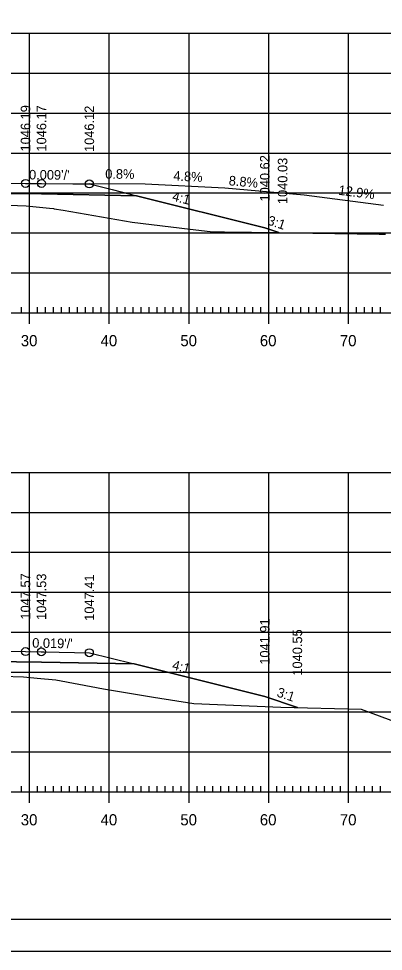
# Model space of a CAD drawing. Extents: x 1322838 to 1324533, y 339903 to 351025.
# Drawn here: x 1323732.4 to 1323778.1, y 345538.8 to 345655.6 of the extents above; entities that cross this region are included whole.
import ezdxf

# ---------------------------------------------------------------- set-up
doc = ezdxf.new("R2010")
doc.units = 0
for name, color, linetype in [('R_Alt Surface', 7, 'Continuous'), ('R_Axis', 7, 'Continuous'), ('R_Axis Annot', 7, 'Continuous'), ('R_Border', 7, 'Continuous'), ('R_Drive', 7, 'Continuous'), ('R_Exist Surface', 7, 'Continuous'), ('R_Fin Surface', 7, 'Continuous'), ('R_Fin Surface Annot', 7, 'Continuous'), ('R_Grid', 7, 'Continuous'), ('R_No Plot', 7, 'Continuous')]:
    doc.layers.add(name, color=color, linetype=linetype)

msp = doc.modelspace()

# ---------------------------------------------------------------- linework, layer by layer
at = {"layer": 'R_Alt Surface'}
for points in [[(1323658.22, 345632.98), (1323672.22, 345633.26), (1323703.72, 345633.68), (1323735.22, 345633.62), (1323747.14, 345633.39)], [(1323658.22, 345574.68), (1323672.22, 345574.96), (1323703.72, 345575.38), (1323735.22, 345574.98), (1323746.85, 345574.75)]]:
    msp.add_lwpolyline(points, dxfattribs=at)
at = {"layer": 'R_Axis'}
for p, q in [((1323733.72, 345617.34), (1323733.72, 345620.14)), ((1323743.72, 345617.34), (1323743.72, 345620.14)), ((1323753.72, 345617.34), (1323753.72, 345620.14)), ((1323763.72, 345617.34), (1323763.72, 345620.14)), ((1323773.72, 345617.34), (1323773.72, 345620.14)), ((1323563.72, 345618.74), (1323843.72, 345618.74)), ((1323732.72, 345618.74), (1323732.72, 345619.44)), ((1323734.72, 345618.74), (1323734.72, 345619.44)), ((1323735.72, 345618.74), (1323735.72, 345619.44)), ((1323736.72, 345618.74), (1323736.72, 345619.44)), ((1323737.72, 345618.74), (1323737.72, 345619.44)), ((1323738.72, 345618.74), (1323738.72, 345619.44)), ((1323739.72, 345618.74), (1323739.72, 345619.44)), ((1323740.72, 345618.74), (1323740.72, 345619.44)), ((1323741.72, 345618.74), (1323741.72, 345619.44)), ((1323742.72, 345618.74), (1323742.72, 345619.44)), ((1323744.72, 345618.74), (1323744.72, 345619.44)), ((1323745.72, 345618.74), (1323745.72, 345619.44)), ((1323746.72, 345618.74), (1323746.72, 345619.44)), ((1323747.72, 345618.74), (1323747.72, 345619.44)), ((1323748.72, 345618.74), (1323748.72, 345619.44)), ((1323749.72, 345618.74), (1323749.72, 345619.44)), ((1323750.72, 345618.74), (1323750.72, 345619.44)), ((1323751.72, 345618.74), (1323751.72, 345619.44)), ((1323752.72, 345618.74), (1323752.72, 345619.44)), ((1323754.72, 345618.74), (1323754.72, 345619.44)), ((1323755.72, 345618.74), (1323755.72, 345619.44)), ((1323756.72, 345618.74), (1323756.72, 345619.44)), ((1323757.72, 345618.74), (1323757.72, 345619.44)), ((1323758.72, 345618.74), (1323758.72, 345619.44)), ((1323759.72, 345618.74), (1323759.72, 345619.44)), ((1323760.72, 345618.74), (1323760.72, 345619.44)), ((1323761.72, 345618.74), (1323761.72, 345619.44)), ((1323762.72, 345618.74), (1323762.72, 345619.44)), ((1323764.72, 345618.74), (1323764.72, 345619.44)), ((1323765.72, 345618.74), (1323765.72, 345619.44)), ((1323766.72, 345618.74), (1323766.72, 345619.44)), ((1323767.72, 345618.74), (1323767.72, 345619.44)), ((1323768.72, 345618.74), (1323768.72, 345619.44)), ((1323769.72, 345618.74), (1323769.72, 345619.44)), ((1323770.72, 345618.74), (1323770.72, 345619.44)), ((1323771.72, 345618.74), (1323771.72, 345619.44)), ((1323772.72, 345618.74), (1323772.72, 345619.44)), ((1323774.72, 345618.74), (1323774.72, 345619.44)), ((1323775.72, 345618.74), (1323775.72, 345619.44)), ((1323776.72, 345618.74), (1323776.72, 345619.44)), ((1323777.72, 345618.74), (1323777.72, 345619.44)), ((1323732.72, 345558.74), (1323732.72, 345559.44)), ((1323733.72, 345557.34), (1323733.72, 345560.14)), ((1323734.72, 345558.74), (1323734.72, 345559.44)), ((1323735.72, 345558.74), (1323735.72, 345559.44)), ((1323736.72, 345558.74), (1323736.72, 345559.44)), ((1323737.72, 345558.74), (1323737.72, 345559.44)), ((1323738.72, 345558.74), (1323738.72, 345559.44)), ((1323739.72, 345558.74), (1323739.72, 345559.44)), ((1323740.72, 345558.74), (1323740.72, 345559.44)), ((1323741.72, 345558.74), (1323741.72, 345559.44)), ((1323742.72, 345558.74), (1323742.72, 345559.44)), ((1323743.72, 345557.34), (1323743.72, 345560.14)), ((1323744.72, 345558.74), (1323744.72, 345559.44)), ((1323745.72, 345558.74), (1323745.72, 345559.44)), ((1323746.72, 345558.74), (1323746.72, 345559.44)), ((1323747.72, 345558.74), (1323747.72, 345559.44)), ((1323748.72, 345558.74), (1323748.72, 345559.44)), ((1323749.72, 345558.74), (1323749.72, 345559.44)), ((1323750.72, 345558.74), (1323750.72, 345559.44)), ((1323751.72, 345558.74), (1323751.72, 345559.44)), ((1323752.72, 345558.74), (1323752.72, 345559.44)), ((1323753.72, 345557.34), (1323753.72, 345560.14)), ((1323754.72, 345558.74), (1323754.72, 345559.44)), ((1323755.72, 345558.74), (1323755.72, 345559.44)), ((1323756.72, 345558.74), (1323756.72, 345559.44)), ((1323757.72, 345558.74), (1323757.72, 345559.44)), ((1323758.72, 345558.74), (1323758.72, 345559.44)), ((1323759.72, 345558.74), (1323759.72, 345559.44)), ((1323760.72, 345558.74), (1323760.72, 345559.44)), ((1323761.72, 345558.74), (1323761.72, 345559.44)), ((1323762.72, 345558.74), (1323762.72, 345559.44)), ((1323763.72, 345557.34), (1323763.72, 345560.14)), ((1323764.72, 345558.74), (1323764.72, 345559.44)), ((1323765.72, 345558.74), (1323765.72, 345559.44)), ((1323766.72, 345558.74), (1323766.72, 345559.44)), ((1323767.72, 345558.74), (1323767.72, 345559.44)), ((1323768.72, 345558.74), (1323768.72, 345559.44)), ((1323769.72, 345558.74), (1323769.72, 345559.44)), ((1323770.72, 345558.74), (1323770.72, 345559.44)), ((1323771.72, 345558.74), (1323771.72, 345559.44)), ((1323772.72, 345558.74), (1323772.72, 345559.44)), ((1323773.72, 345557.34), (1323773.72, 345560.14)), ((1323774.72, 345558.74), (1323774.72, 345559.44)), ((1323775.72, 345558.74), (1323775.72, 345559.44)), ((1323776.72, 345558.74), (1323776.72, 345559.44)), ((1323777.72, 345558.74), (1323777.72, 345559.44)), ((1323563.72, 345558.74), (1323843.72, 345558.74))]:
    msp.add_line(p, q, dxfattribs=at)
at = {"layer": 'R_Border'}
msp.add_line((1323861.9, 345542.74), (1323545.72, 345542.74), dxfattribs=at)
at = {"layer": 'R_Drive'}
msp.add_line((1323768.16, 345633.49), (1323778.08, 345632.21), dxfattribs=at)
msp.add_lwpolyline([(1323741.22, 345634.91), (1323748.22, 345634.86), (1323758.2, 345634.37), (1323768.16, 345633.49)], dxfattribs=at)
at = {"layer": 'R_Exist Surface'}
for points in [[(1323727.74, 345632.33), (1323733.29, 345632.14), (1323736.24, 345631.82), (1323736.72, 345631.77), (1323736.8, 345631.75), (1323737.92, 345631.57), (1323746.57, 345630.09), (1323753.86, 345629.2), (1323756.35, 345628.93), (1323757.02, 345628.87), (1323758.17, 345628.88), (1323777.55, 345628.59), (1323778.35, 345628.57)], [(1323727.67, 345573.32), (1323732.98, 345573.14), (1323734.66, 345572.99), (1323737.01, 345572.75), (1323739.9, 345572.22), (1323743, 345571.65), (1323749.28, 345570.59), (1323754.32, 345569.78), (1323765.22, 345569.35), (1323775.3, 345569.09), (1323782.41, 345566.44)]]:
    msp.add_lwpolyline(points, dxfattribs=at)
at = {"layer": 'R_Fin Surface'}
for points in [[(1323624.42, 345637.24), (1323644.22, 345630.64), (1323658.22, 345632.98), (1323659.01, 345633.11), (1323666.22, 345634.31), (1323671.8, 345634.53), (1323672.22, 345634.55), (1323672.35, 345634.55), (1323674.22, 345634.59), (1323703.72, 345635.18), (1323733.22, 345634.93), (1323733.86, 345634.93), (1323735.22, 345634.92), (1323739.14, 345634.88), (1323741.22, 345634.87), (1323744.08, 345634.15), (1323747.14, 345633.39), (1323763.22, 345629.37), (1323764.97, 345628.78)], [(1323626.22, 345578.34), (1323630.84, 345576.8), (1323644.22, 345572.34), (1323644.22, 345572.35), (1323649.71, 345573.26), (1323658.22, 345574.68), (1323666.22, 345576.01), (1323672.22, 345576.25), (1323673.7, 345576.28), (1323674.22, 345576.29), (1323674.22, 345576.29), (1323686.48, 345576.54), (1323703.72, 345576.88), (1323733.21, 345576.31), (1323733.22, 345576.31), (1323735.18, 345576.27), (1323735.21, 345576.27), (1323735.54, 345576.27), (1323741.22, 345576.16), (1323746.66, 345574.79), (1323746.85, 345574.75), (1323763.22, 345570.66), (1323767.3, 345569.29)]]:
    msp.add_lwpolyline(points, dxfattribs=at)
at = {"layer": 'R_Grid'}
for p, q in [((1323563.72, 345653.74), (1323843.72, 345653.74)), ((1323733.72, 345618.74), (1323733.72, 345653.74)), ((1323743.72, 345618.74), (1323743.72, 345653.74)), ((1323753.72, 345618.74), (1323753.72, 345653.74)), ((1323763.72, 345618.74), (1323763.72, 345653.74)), ((1323773.72, 345618.74), (1323773.72, 345653.74)), ((1323563.72, 345648.74), (1323843.72, 345648.74)), ((1323563.72, 345643.74), (1323843.72, 345643.74)), ((1323563.72, 345638.74), (1323843.72, 345638.74)), ((1323563.72, 345633.74), (1323843.72, 345633.74)), ((1323563.72, 345628.74), (1323843.72, 345628.74)), ((1323563.72, 345623.74), (1323843.72, 345623.74)), ((1323563.72, 345618.74), (1323843.72, 345618.74)), ((1323563.72, 345598.74), (1323843.72, 345598.74)), ((1323733.72, 345558.74), (1323733.72, 345598.74)), ((1323743.72, 345558.74), (1323743.72, 345598.74)), ((1323753.72, 345558.74), (1323753.72, 345598.74)), ((1323763.72, 345558.74), (1323763.72, 345598.74)), ((1323773.72, 345558.74), (1323773.72, 345598.74)), ((1323563.72, 345593.74), (1323843.72, 345593.74)), ((1323563.72, 345588.74), (1323843.72, 345588.74)), ((1323563.72, 345583.74), (1323843.72, 345583.74)), ((1323563.72, 345578.74), (1323843.72, 345578.74)), ((1323563.72, 345573.74), (1323843.72, 345573.74)), ((1323563.72, 345568.74), (1323843.72, 345568.74)), ((1323563.72, 345563.74), (1323843.72, 345563.74)), ((1323563.72, 345558.74), (1323843.72, 345558.74))]:
    msp.add_line(p, q, dxfattribs=at)
at = {"layer": 'R_No Plot'}
msp.add_line((1323533.31, 345538.77), (1323866.65, 345538.77), dxfattribs=at)
for points in [[(1323533.31, 345752.1), (1323866.65, 345752.1), (1323866.65, 345538.76), (1323533.31, 345538.76)], [(1323779.64, 345748.2), (1323799.26, 345748.2), (1323799.26, 345738.32), (1323815.37, 345738.32), (1323838.57, 345738.32), (1323838.57, 345705.65), (1323861.77, 345705.65), (1323861.9, 345542.74), (1323545.72, 345542.74), (1323545.72, 345748.2)]]:
    msp.add_lwpolyline(points, close=True, dxfattribs=at)
for points in [[(1323727.74, 345632.33), (1323733.29, 345632.14), (1323736.24, 345631.82), (1323736.72, 345631.77), (1323736.8, 345631.75), (1323737.92, 345631.57), (1323746.57, 345630.09), (1323753.86, 345629.2), (1323756.35, 345628.93), (1323757.02, 345628.87), (1323758.17, 345628.88), (1323764.97, 345628.78), (1323763.22, 345629.37), (1323747.14, 345633.39), (1323735.22, 345633.62), (1323703.72, 345633.68)], [(1323727.67, 345573.32), (1323732.98, 345573.14), (1323734.66, 345572.99), (1323737.01, 345572.75), (1323739.9, 345572.22), (1323743, 345571.65), (1323749.28, 345570.59), (1323754.32, 345569.78), (1323765.22, 345569.35), (1323767.3, 345569.29), (1323763.22, 345570.66), (1323746.85, 345574.75), (1323735.22, 345574.98), (1323703.72, 345575.38)]]:
    msp.add_lwpolyline(points, dxfattribs=at)
for centre in [(1323733.22, 345634.93), (1323735.22, 345634.92), (1323741.22, 345634.87), (1323733.22, 345576.31), (1323735.21, 345576.27), (1323741.22, 345576.16)]:
    msp.add_circle(centre, 0.5, dxfattribs=at)

# ---------------------------------------------------------------- texts
at = {"layer": 'R_Axis Annot'}
for s, p in [('30', (1323732.63, 345614.54)), ('40', (1323742.63, 345614.54)), ('50', (1323752.63, 345614.54)), ('60', (1323762.6, 345614.54)), ('70', (1323772.63, 345614.54)), ('30', (1323732.63, 345554.54)), ('40', (1323742.63, 345554.54)), ('50', (1323752.63, 345554.54)), ('60', (1323762.6, 345554.54)), ('70', (1323772.63, 345554.54))]:
    msp.add_text(s, height=1.4, dxfattribs=at).set_placement(p)
at = {"layer": 'R_Drive'}
for s, rotation, p in [('0.8%', 359.5241, (1323743.21, 345635.53)), ('4.8%', 357.2341, (1323751.73, 345635.3)), ('8.8%', 354.9441, (1323758.66, 345634.71)), ('12.9%', 352.6541, (1323772.4, 345633.52))]:
    msp.add_text(s, height=1.2, rotation=rotation, dxfattribs=at).set_placement(p)
at = {"layer": 'R_Fin Surface Annot'}
for s, rotation, p in [('1046.19', 90, (1323733.82, 345638.93)), ('1046.17', 90, (1323735.82, 345638.92)), ('1046.12', 90, (1323741.82, 345638.87)), ('1040.62', 90, (1323763.82, 345632.67)), ('1040.03', 90, (1323766.05, 345632.34)), ("0.009'/'", 359.5202, (1323733.66, 345635.43)), ('4:1', 345.9636, (1323751.53, 345632.8)), ('3:1', 341.5439, (1323763.46, 345629.81)), ('1047.57', 90, (1323733.82, 345580.31)), ('1047.53', 90, (1323735.81, 345580.27)), ('1047.41', 90, (1323741.82, 345580.16)), ('1041.91', 90, (1323763.82, 345574.66)), ('1040.55', 90, (1323767.9, 345573.29)), ("0.019'/'", 358.8902, (1323734.05, 345576.8)), ('4:1', 345.9635, (1323751.53, 345574.09)), ('3:1', 341.5689, (1323764.63, 345570.71))]:
    msp.add_text(s, height=1.2, rotation=rotation, dxfattribs=at).set_placement(p)

doc.saveas('drawing.dxf')
